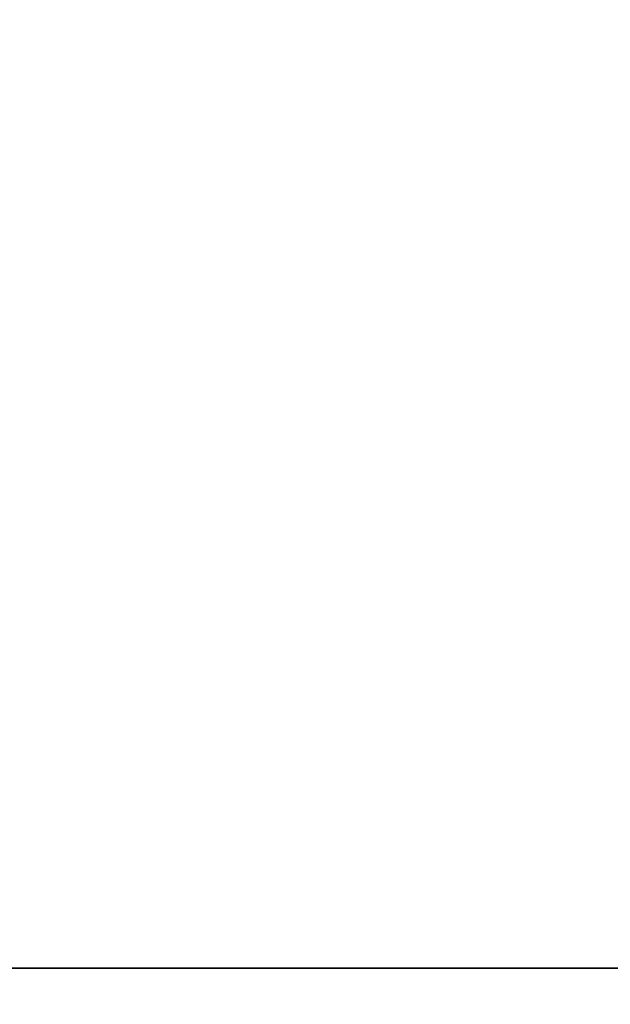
# Model space of a CAD drawing. Extents: x -4.8 to 44.9, y -3 to 21.9.
# Tile 302 of 656: x 18.688 to 18.969, y 0.983 to 1.45. Entities that reach past the tile are written whole.
import ezdxf

# ---------------------------------------------------------------- set-up
doc = ezdxf.new("R2010")
doc.units = 0

# ---------------------------------------------------------------- blocks, each defined once
blk = doc.blocks.new('Box-458420f3-d24c-467f-9784-8934705a0a12')
at = {"color": 253, "linetype": 'Continuous', "true_color": 0xa0a0a0, "transparency": 33554687}
mesh = blk.add_polyface(dxfattribs=at)
corners = [(0, 0), (43, 0), (43, 20), (0, 20), (0, 0, 0.01), (43, 0, 0.01), (43, 20, 0.01), (0, 20, 0.01)]
mesh.append_faces([[corners[k] for k in face] for face in [(0, 1, 2, 3), (4, 5, 6, 7), (0, 1, 5, 4), (1, 2, 6, 5), (2, 3, 7, 6), (3, 0, 4, 7)]], dxfattribs={"color": 253})
blk = doc.blocks.new('Box-ace12fff-17e2-4e2d-8dcb-9c52ceecaf6a')
at = {"color": 253, "linetype": 'Continuous', "true_color": 0xa0a0a0, "transparency": 33554687}
mesh = blk.add_polyface(dxfattribs=at)
corners = [(0, 0), (43, 0), (43, 20), (0, 20), (0, 0, 0.01), (43, 0, 0.01), (43, 20, 0.01), (0, 20, 0.01)]
mesh.append_faces([[corners[k] for k in face] for face in [(0, 1, 2, 3), (4, 5, 6, 7), (0, 1, 5, 4), (1, 2, 6, 5), (2, 3, 7, 6), (3, 0, 4, 7)]], dxfattribs={"color": 253})
blk = doc.blocks.new('a5d0e608-cf1f-4d31-a297-d99c1b6cd2c7')
at = {"linetype": 'Continuous', "transparency": 33554687}
for name, p in [('Box-458420f3-d24c-467f-9784-8934705a0a12', (0, 0)), ('Box-ace12fff-17e2-4e2d-8dcb-9c52ceecaf6a', (0, 0, 17.29))]:
    blk.add_blockref(name, p, dxfattribs=at)
blk = doc.blocks.new('CoilBox-fcc07fc0-1fdf-44bb-b601-5c3680c712be')
at = {"color": 251, "linetype": 'Continuous', "true_color": 0x5b5b5b, "transparency": 33554687}
mesh = blk.add_polyface(dxfattribs=at)
corners = [(0, 0), (22.2, 0), (22.2, 2), (0, 2), (0, 0, 15.96), (22.2, 0, 15.96), (22.2, 2, 15.96), (0, 2, 15.96)]
mesh.append_faces([[corners[k] for k in face] for face in [(0, 1, 2, 3), (4, 5, 6, 7), (0, 1, 5, 4), (1, 2, 6, 5), (2, 3, 7, 6), (3, 0, 4, 7)]], dxfattribs={"color": 251})
blk = doc.blocks.new('8be3a0ef-b542-4393-820c-d30045980d25')
at = {"linetype": 'Continuous', "transparency": 33554687}
blk.add_blockref('CoilBox-fcc07fc0-1fdf-44bb-b601-5c3680c712be', (0, 0), dxfattribs=at)
blk = doc.blocks.new('a2ba277c-a7ce-4954-a814-a3aaea5c52da')
at = {"linetype": 'Continuous', "transparency": 33554687}
for name, p in [('a5d0e608-cf1f-4d31-a297-d99c1b6cd2c7', (0, 0)), ('8be3a0ef-b542-4393-820c-d30045980d25', (18.5, 1, 0.2))]:
    blk.add_blockref(name, p, dxfattribs=at)

msp = doc.modelspace()

# ---------------------------------------------------------------- block references
at = {"transparency": 33554687}
msp.add_blockref('a2ba277c-a7ce-4954-a814-a3aaea5c52da', (0, 0), dxfattribs=at)

doc.saveas('drawing.dxf')
